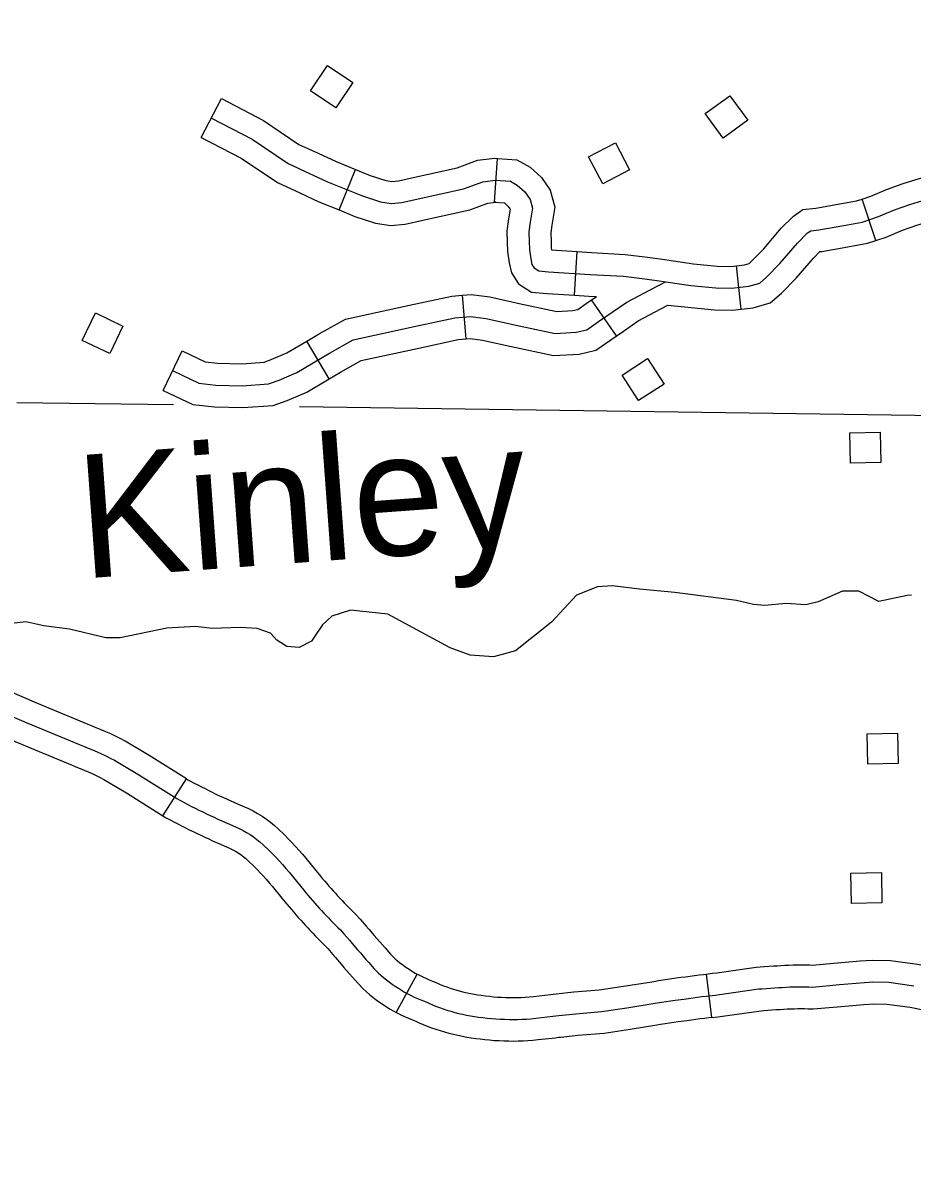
# Model space of a CAD drawing. Extents: x -19 to 366, y -4 to 359.
# Drawn here: x 136.395 to 136.972, y 194.537 to 195.278 of the extents above; entities that cross this region are included whole.
import ezdxf

# ---------------------------------------------------------------- set-up
doc = ezdxf.new("R2010")
doc.units = 0
for name, color, linetype in [('Level 31', 7, 'Continuous'), ('Level 32', 7, 'Continuous'), ('Level 35', 7, 'Continuous'), ('Level 5', 7, 'Continuous'), ('Level 56', 7, 'Continuous'), ('Level 60', 7, 'Continuous')]:
    doc.layers.add(name, color=color, linetype=linetype)

msp = doc.modelspace()

# ---------------------------------------------------------------- linework, layer by layer
at = {"layer": 'Level 31'}
for p, q in [((136.48572, 194.76307), (136.50091, 194.78708)), ((136.63703, 194.6355), (136.65074, 194.66038)), ((136.83836, 194.66036), (136.84175, 194.63215))]:
    msp.add_line(p, q, dxfattribs=at)
for points in [[(136.41001, 194.83359), (136.4023, 194.83679), (136.37964, 194.84648), (136.37689, 194.84745), (136.37439, 194.84828), (136.37183, 194.84905), (136.36925, 194.84975), (136.36666, 194.85039), (136.36406, 194.85095), (136.36144, 194.85145), (136.35881, 194.85189), (136.35616, 194.85225), (136.35352, 194.85255), (136.35084, 194.85278), (136.34817, 194.85293), (136.34582, 194.85301), (136.31297, 194.85469), (136.30862, 194.85492)], [(136.37447, 194.83324), (136.39678, 194.82371), (136.43187, 194.80908), (136.43419, 194.80822), (136.43712, 194.80708), (136.44002, 194.80589), (136.44292, 194.80464), (136.44578, 194.80334), (136.44859, 194.80198), (136.4514, 194.80058), (136.4542, 194.79912), (136.46943, 194.79019), (136.49461, 194.77426), (136.497, 194.77298), (136.4994, 194.77172), (136.50181, 194.77047), (136.50424, 194.76923), (136.50667, 194.76801), (136.50909, 194.7668), (136.51152, 194.76561), (136.51397, 194.76442), (136.51642, 194.76326), (136.5189, 194.7621), (136.52135, 194.76096), (136.52382, 194.75984), (136.52629, 194.75872), (136.52879, 194.75762), (136.53525, 194.75482), (136.53767, 194.75365), (136.54003, 194.75235), (136.54233, 194.75094), (136.54457, 194.74942), (136.54671, 194.74779), (136.5488, 194.74606), (136.55077, 194.74423), (136.55469, 194.74047), (136.55694, 194.73824), (136.55914, 194.73595), (136.56132, 194.73363), (136.56343, 194.73127), (136.56551, 194.72887), (136.56755, 194.72644), (136.57706, 194.71479), (136.57849, 194.71311), (136.57989, 194.71143), (136.58134, 194.70976), (136.58276, 194.7081), (136.58421, 194.70645)], [(136.50091, 194.78708), (136.47682, 194.80232), (136.46108, 194.81155), (136.45788, 194.81322), (136.45485, 194.81473), (136.45181, 194.8162), (136.44867, 194.81763), (136.44553, 194.81898), (136.4424, 194.82027), (136.43924, 194.8215), (136.43708, 194.8223), (136.41001, 194.83359)], [(136.30709, 194.82655), (136.31148, 194.82632), (136.34462, 194.82463), (136.34687, 194.82455), (136.3488, 194.82444), (136.35073, 194.82427), (136.35265, 194.82406), (136.35456, 194.8238), (136.35646, 194.82348), (136.35836, 194.82312), (136.36025, 194.82271), (136.36214, 194.82224), (136.364, 194.82174), (136.36583, 194.82119), (136.36769, 194.82057), (136.3693, 194.82), (136.39126, 194.81062), (136.39908, 194.80736)], [(136.39908, 194.80736), (136.42666, 194.79587), (136.42914, 194.79494), (136.43184, 194.79389), (136.43451, 194.7928), (136.43717, 194.79165), (136.43975, 194.79048), (136.44233, 194.78924), (136.44493, 194.78793), (136.44731, 194.78669), (136.46204, 194.77806), (136.48572, 194.76307)], [(136.50091, 194.78708), (136.50177, 194.78653), (136.50365, 194.78553), (136.50597, 194.78431), (136.5083, 194.7831), (136.51065, 194.78191), (136.51302, 194.78071), (136.5154, 194.77953), (136.51775, 194.77838), (136.52011, 194.77723), (136.52248, 194.7761), (136.5249, 194.77498), (136.52729, 194.77387), (136.52969, 194.77277), (136.53207, 194.7717), (136.53448, 194.77064), (136.54117, 194.76774), (136.54419, 194.76627), (136.54718, 194.76463), (136.55002, 194.76288), (136.55287, 194.76096), (136.55556, 194.7589), (136.55817, 194.75674), (136.56051, 194.75457), (136.56462, 194.75064), (136.56707, 194.7482), (136.56944, 194.74574), (136.5718, 194.74322), (136.57408, 194.74066), (136.57632, 194.73809), (136.5785, 194.73549), (136.58491, 194.72764)], [(136.48572, 194.76307), (136.48745, 194.76198), (136.49035, 194.76043), (136.49283, 194.75912), (136.49531, 194.75784), (136.49782, 194.75656), (136.50031, 194.75531), (136.50279, 194.75407), (136.5053, 194.75284), (136.50783, 194.75162), (136.51037, 194.75041), (136.5129, 194.74923), (136.51541, 194.74806), (136.51796, 194.7469), (136.52052, 194.74574), (136.5231, 194.74461), (136.52932, 194.74191), (136.53115, 194.74102), (136.53289, 194.74007), (136.53463, 194.739), (136.53628, 194.73789), (136.53785, 194.73668), (136.53942, 194.73538), (136.54103, 194.73389), (136.54477, 194.73031), (136.54681, 194.72827), (136.54885, 194.72617), (136.55084, 194.72404), (136.55277, 194.72188), (136.5547, 194.71965), (136.5566, 194.71738), (136.56291, 194.70967)], [(136.58491, 194.72764), (136.58799, 194.72387), (136.58937, 194.72224), (136.59071, 194.72063), (136.59209, 194.71904), (136.59349, 194.71741), (136.59484, 194.71588), (136.59624, 194.71431), (136.59764, 194.71276), (136.59907, 194.7112), (136.60054, 194.70962), (136.60196, 194.70809), (136.60337, 194.70662), (136.60484, 194.70511), (136.60635, 194.70357), (136.60782, 194.70208), (136.60931, 194.7006), (136.61101, 194.69893), (136.6138, 194.696), (136.6176, 194.69151), (136.61934, 194.68946), (136.62285, 194.68537), (136.62459, 194.68336), (136.62815, 194.6793), (136.62993, 194.6773), (136.63342, 194.67336), (136.63535, 194.6713), (136.63651, 194.67026), (136.63801, 194.66898), (136.63956, 194.66774), (136.64117, 194.66651), (136.64282, 194.66531), (136.64446, 194.66417), (136.64614, 194.66308), (136.64782, 194.66204), (136.64955, 194.66104), (136.65074, 194.66038)], [(136.56291, 194.70967), (136.56614, 194.70571), (136.56761, 194.70397), (136.56907, 194.70223), (136.57058, 194.70048), (136.57203, 194.69879), (136.57358, 194.69703), (136.57512, 194.69531), (136.57665, 194.69361), (136.57821, 194.69192), (136.57973, 194.69028), (136.58129, 194.68861), (136.58292, 194.6869), (136.58453, 194.68525), (136.58609, 194.68365), (136.5877, 194.68203), (136.58933, 194.6804), (136.59076, 194.679), (136.59266, 194.677), (136.59593, 194.67314), (136.59773, 194.67102), (136.60134, 194.66681), (136.60318, 194.66469), (136.60683, 194.66052), (136.60868, 194.65843), (136.61244, 194.65421), (136.61545, 194.65099), (136.6178, 194.64888), (136.6199, 194.6471), (136.62204, 194.64537), (136.62421, 194.64372), (136.62638, 194.64214), (136.62861, 194.6406), (136.6309, 194.6391), (136.63322, 194.63766), (136.63558, 194.6363), (136.63703, 194.6355)], [(136.58421, 194.70645), (136.58568, 194.70481), (136.58715, 194.70318), (136.58864, 194.70156), (136.59013, 194.69995), (136.59163, 194.69835), (136.59314, 194.69676), (136.59468, 194.69518), (136.59622, 194.69361), (136.59776, 194.69205), (136.59932, 194.6905), (136.60088, 194.68896), (136.60323, 194.6865), (136.60677, 194.68232), (136.60854, 194.68024), (136.61209, 194.67609), (136.61389, 194.67403), (136.61749, 194.66991), (136.6193, 194.66786), (136.62293, 194.66378), (136.6254, 194.66115), (136.62716, 194.65957), (136.62895, 194.65804), (136.6308, 194.65656), (136.63269, 194.65512), (136.6346, 194.65373), (136.63654, 194.65239), (136.63852, 194.65109), (136.64052, 194.64985), (136.64257, 194.64867), (136.64464, 194.64753), (136.64676, 194.64645), (136.64887, 194.64542), (136.65103, 194.64444), (136.65322, 194.64352), (136.6554, 194.64266), (136.65787, 194.64163), (136.66027, 194.64058), (136.66271, 194.63959), (136.66516, 194.63866), (136.66762, 194.63778), (136.67011, 194.63695), (136.67262, 194.63619), (136.67515, 194.63548), (136.67768, 194.63483), (136.68023, 194.63425), (136.68281, 194.63372), (136.68538, 194.63325), (136.68797, 194.63283), (136.69057, 194.63248), (136.69339, 194.63216), (136.6962, 194.63181), (136.69903, 194.63152), (136.70185, 194.63128), (136.7047, 194.63109), (136.70755, 194.63097), (136.71039, 194.63089), (136.71323, 194.63088), (136.71607, 194.63092), (136.71891, 194.63101), (136.72175, 194.63117), (136.72459, 194.63138), (136.7278, 194.63169), (136.73891, 194.63296), (136.74262, 194.63338), (136.75374, 194.63461), (136.77051, 194.63599), (136.78697, 194.63835), (136.80404, 194.64117), (136.80661, 194.64158), (136.8095, 194.64203), (136.81528, 194.64291), (136.81818, 194.64333), (136.82396, 194.64416), (136.82686, 194.64455), (136.83266, 194.64533), (136.83554, 194.6457), (136.83844, 194.64606), (136.84425, 194.64676), (136.84715, 194.64709), (136.87253, 194.65066), (136.8747, 194.65085), (136.87742, 194.65107), (136.88014, 194.65127), (136.88286, 194.65144), (136.88558, 194.65159), (136.88777, 194.65171), (136.89023, 194.65186), (136.89269, 194.65198), (136.89515, 194.65207), (136.89764, 194.65211), (136.9001, 194.65213), (136.90257, 194.6521), (136.90503, 194.65204), (136.9075, 194.65194), (136.92486, 194.65354), (136.94659, 194.65526), (136.9569, 194.65506), (136.97319, 194.65279)], [(136.83835, 194.66036), (136.84258, 194.66086), (136.84535, 194.66118), (136.87091, 194.66478), (136.8735, 194.66501), (136.87634, 194.66524), (136.87919, 194.66544), (136.88203, 194.66562), (136.88479, 194.66577), (136.88693, 194.66589), (136.88946, 194.66605), (136.89211, 194.66617), (136.89477, 194.66627), (136.89747, 194.66632), (136.90014, 194.66633), (136.90281, 194.6663), (136.90548, 194.66624), (136.90713, 194.66617), (136.92365, 194.66769), (136.93846, 194.66886)], [(136.93846, 194.66886), (136.94617, 194.66947), (136.95802, 194.66925), (136.97557, 194.6668), (137.00278, 194.66137), (137.0039, 194.66115), (137.00887, 194.6603), (137.01118, 194.66), (137.01608, 194.65965), (137.02109, 194.65951), (137.0268, 194.65945), (137.03131, 194.65949), (137.03746, 194.65955), (137.03842, 194.65957)], [(136.65074, 194.66038), (136.6513, 194.66008), (136.65309, 194.65916), (136.6549, 194.65828), (136.65671, 194.65747), (136.6586, 194.65667), (136.66076, 194.65581), (136.66344, 194.65469), (136.66578, 194.65368), (136.66792, 194.6528), (136.67008, 194.65198), (136.67224, 194.65121), (136.67442, 194.65049), (136.6766, 194.64982), (136.67882, 194.64921), (136.68104, 194.64864), (136.68326, 194.64813), (136.68552, 194.64766), (136.68777, 194.64725), (136.69004, 194.64689), (136.69231, 194.64658), (136.69507, 194.64627), (136.69782, 194.64593), (136.70037, 194.64566), (136.70291, 194.64544), (136.70547, 194.64528), (136.70804, 194.64517), (136.71061, 194.6451), (136.71317, 194.64508), (136.71574, 194.64512), (136.71829, 194.64521), (136.72084, 194.64534), (136.72338, 194.64553), (136.72631, 194.64581), (136.73731, 194.64707), (136.73935, 194.6473)], [(136.73935, 194.6473), (136.74104, 194.64749), (136.75237, 194.64875), (136.76892, 194.65011), (136.78481, 194.65239), (136.80176, 194.65519), (136.80439, 194.65561), (136.80734, 194.65607), (136.81319, 194.65696), (136.81615, 194.65739), (136.822, 194.65823), (136.82496, 194.65863), (136.83082, 194.65941), (136.83375, 194.65979), (136.83672, 194.66016), (136.83836, 194.66036)], [(136.84175, 194.63215), (136.84592, 194.63265), (136.84896, 194.633), (136.87415, 194.63654), (136.87591, 194.6367), (136.8785, 194.63691), (136.88109, 194.6371), (136.88368, 194.63726), (136.88636, 194.6374), (136.88862, 194.63753), (136.89101, 194.63768), (136.89327, 194.63779), (136.89554, 194.63787), (136.89781, 194.63791), (136.90006, 194.63792), (136.90232, 194.6379), (136.90458, 194.63784), (136.90787, 194.63771), (136.92607, 194.63938), (136.9407, 194.64054)], [(136.9407, 194.64054), (136.94702, 194.64104), (136.95579, 194.64088), (136.97082, 194.63878), (136.99727, 194.6335), (136.99877, 194.63321), (137.00461, 194.63221), (137.00833, 194.63172), (137.01469, 194.63127), (137.02053, 194.63111), (137.02676, 194.63104), (137.03158, 194.63108), (137.03793, 194.63115), (137.03903, 194.63117)], [(136.74254, 194.61907), (136.74052, 194.61884), (136.72929, 194.61756), (136.72579, 194.61722), (136.72266, 194.61699), (136.71953, 194.61682), (136.71641, 194.61672), (136.7133, 194.61667), (136.71016, 194.61669), (136.70705, 194.61677), (136.70393, 194.61691), (136.70079, 194.61711), (136.69769, 194.61738), (136.69458, 194.6177), (136.69172, 194.61806), (136.68882, 194.61839), (136.68591, 194.61878), (136.68299, 194.61924), (136.6801, 194.61977), (136.67721, 194.62037), (136.67432, 194.62103), (136.67148, 194.62176), (136.66864, 194.62255), (136.66581, 194.62341), (136.66301, 194.62434), (136.66024, 194.62533), (136.6575, 194.62637), (136.65476, 194.62749), (136.6523, 194.62856), (136.65004, 194.6295), (136.64784, 194.63038), (136.64536, 194.63142), (136.64284, 194.63256), (136.64042, 194.63373), (136.63799, 194.63498), (136.63703, 194.6355)], [(136.84175, 194.63215), (136.84017, 194.63196), (136.83733, 194.63161), (136.83451, 194.63124), (136.82876, 194.63048), (136.82592, 194.63009), (136.82021, 194.62927), (136.81737, 194.62886), (136.81167, 194.62799), (136.80882, 194.62755), (136.80631, 194.62715), (136.78914, 194.62431), (136.7721, 194.62187), (136.75511, 194.62047), (136.7442, 194.61926), (136.74254, 194.61907)]]:
    msp.add_lwpolyline(points, dxfattribs=at)
at = {"layer": 'Level 32'}
for p, q in [((136.51061, 195.20343), (136.52369, 195.22865)), ((136.70097, 195.16147), (136.70299, 195.18981)), ((136.60001, 195.15635), (136.6107, 195.18267)), ((136.94851, 195.13648), (136.93958, 195.16345)), ((136.75281, 195.10099), (136.75463, 195.12934)), ((136.86115, 195.09194), (136.85799, 195.12018)), ((136.68249, 195.07264), (136.68022, 195.10095)), ((136.78011, 195.07458), (136.76399, 195.09797)), ((136.59361, 195.04683), (136.57906, 195.07123)), ((136.48586, 195.03925), (136.49808, 195.0649))]:
    msp.add_line(p, q, dxfattribs=at)
for points in [[(136.52369, 195.22865), (136.551, 195.21448), (136.57402, 195.19891), (136.58641, 195.19316), (136.59823, 195.18773), (136.6107, 195.18267)], [(136.51715, 195.21604), (136.54372, 195.20226), (136.56701, 195.1865), (136.58046, 195.18027), (136.59259, 195.17469), (136.61522, 195.1655), (136.62703, 195.16156), (136.63392, 195.16058), (136.64081, 195.16123), (136.6513, 195.16353), (136.68082, 195.17009), (136.69329, 195.17469), (136.70149, 195.17567), (136.71135, 195.17497)], [(136.51061, 195.20343), (136.53645, 195.19003), (136.56, 195.1741), (136.5745, 195.16737), (136.58695, 195.16165), (136.60001, 195.15635)], [(136.6107, 195.18267), (136.62015, 195.17883), (136.63031, 195.17544), (136.63426, 195.17488), (136.63861, 195.17529), (136.64824, 195.1774), (136.67681, 195.18375), (136.68994, 195.18859), (136.70114, 195.18994), (136.70299, 195.18981)], [(136.70299, 195.18981), (136.71548, 195.18892), (136.72403, 195.1842), (136.73146, 195.17752), (136.73712, 195.1692), (136.74013, 195.15824), (136.73808, 195.14651), (136.73751, 195.1415), (136.73767, 195.13632), (136.7378, 195.13185), (136.73801, 195.13041), (136.75463, 195.12934)], [(136.93958, 195.16345), (136.94527, 195.16533), (136.95556, 195.16973), (136.96627, 195.1735), (136.97823, 195.17714), (136.98434, 195.17847), (136.99316, 195.18072), (137.00302, 195.18166), (137.01275, 195.18124), (137.03218, 195.1756), (137.04491, 195.17049)], [(136.71135, 195.17497), (136.71574, 195.17255), (136.72068, 195.16811), (136.72405, 195.16316), (136.72559, 195.15754), (136.72401, 195.14854), (136.72328, 195.14209), (136.72347, 195.13589), (136.72363, 195.13061), (136.72449, 195.12467), (136.72529, 195.12102), (136.72675, 195.11876), (136.7297, 195.11684)], [(136.60001, 195.15635), (136.6103, 195.15217), (136.62375, 195.14768), (136.63358, 195.14628), (136.64301, 195.14717), (136.65436, 195.14966), (136.68484, 195.15644), (136.69664, 195.16078), (136.70183, 195.16141), (136.70097, 195.16147)], [(136.70097, 195.16147), (136.70723, 195.16102), (136.70745, 195.1609), (136.7099, 195.15869), (136.71098, 195.15712), (136.71105, 195.15685), (136.70995, 195.15057), (136.70905, 195.14268), (136.70927, 195.13547), (136.70945, 195.12937), (136.71051, 195.12213), (136.71196, 195.11545), (136.71649, 195.1085), (136.72493, 195.103), (136.73505, 195.10213), (136.75281, 195.10099)], [(136.80634, 195.11054), (136.82837, 195.10735), (136.84469, 195.10577), (136.8549, 195.10554), (136.86609, 195.10679), (136.87314, 195.10884), (136.87762, 195.11265), (136.8863, 195.12163), (136.8976, 195.13484), (136.90427, 195.14147), (136.90631, 195.14291), (136.91155, 195.14352), (136.92776, 195.14631), (136.93963, 195.1485), (136.95031, 195.15204), (136.96071, 195.15649), (136.9707, 195.16), (136.98182, 195.16338)], [(136.85799, 195.12018), (136.8633, 195.12077), (136.86625, 195.12163), (136.86789, 195.12302), (136.87579, 195.1312), (136.88718, 195.14451), (136.89511, 195.15239), (136.90107, 195.1566), (136.90952, 195.15759), (136.92527, 195.16029), (136.9361, 195.16229), (136.93958, 195.16345)], [(136.94851, 195.13648), (136.95534, 195.13874), (136.96587, 195.14324), (136.97512, 195.1465), (136.98541, 195.14962), (136.99088, 195.15082), (136.99804, 195.15264), (137.00377, 195.15319), (137.00812, 195.15301), (137.02291, 195.14871), (137.03433, 195.14413)], [(136.86115, 195.09194), (136.86889, 195.09281), (136.88002, 195.09605), (136.88735, 195.10227), (136.89681, 195.11207), (136.90802, 195.12517), (136.91217, 195.1293), (136.91359, 195.12946), (136.93026, 195.13233), (136.94317, 195.13471), (136.94851, 195.13648)], [(136.75463, 195.12934), (136.76384, 195.12875), (136.78585, 195.12754), (136.79867, 195.126), (136.80843, 195.12459)], [(136.80843, 195.12459), (136.83007, 195.12146), (136.84554, 195.11996), (136.85427, 195.11976), (136.85799, 195.12018)], [(136.7297, 195.11684), (136.73611, 195.11629), (136.763, 195.11457), (136.78461, 195.11339), (136.7968, 195.11191), (136.80634, 195.11054)], [(136.49197, 195.05207), (136.50908, 195.04392), (136.52008, 195.0427), (136.53718, 195.04229), (136.55429, 195.04351), (136.56122, 195.04596), (136.57262, 195.05085), (136.5938, 195.06348), (136.60928, 195.07204), (136.64879, 195.0806), (136.67527, 195.08631), (136.68545, 195.08712), (136.69564, 195.0859), (136.71397, 195.08182), (136.74044, 195.07612), (136.75389, 195.07693), (136.76081, 195.07856), (136.76855, 195.08386), (136.78688, 195.0965), (136.80236, 195.10465), (136.81193, 195.10973)], [(136.57906, 195.07123), (136.58673, 195.0758), (136.60424, 195.08548), (136.64579, 195.09449), (136.6732, 195.10039), (136.68022, 195.10095)], [(136.68022, 195.10095), (136.68574, 195.1014), (136.69803, 195.09992), (136.71701, 195.0957), (136.74153, 195.09042), (136.75181, 195.09104), (136.75498, 195.09178), (136.76051, 195.09557), (136.76711, 195.10012)], [(136.75281, 195.10099), (136.76215, 195.10039), (136.76711, 195.10012)], [(136.78469, 195.07773), (136.79425, 195.08432), (136.809, 195.09209), (136.81356, 195.09451)], [(136.81356, 195.09451), (136.84384, 195.09158), (136.85553, 195.09131), (136.86115, 195.09194)], [(136.68249, 195.07264), (136.68517, 195.07285), (136.69324, 195.07188), (136.71093, 195.06795), (136.73936, 195.06182), (136.75596, 195.06283), (136.76665, 195.06535), (136.77659, 195.07215), (136.78469, 195.07773)], [(136.49808, 195.0649), (136.51303, 195.05777), (136.52103, 195.05688), (136.53685, 195.05651), (136.55137, 195.05755), (136.55605, 195.0592), (136.56616, 195.06353), (136.57906, 195.07123)], [(136.59361, 195.04683), (136.60088, 195.05117), (136.61433, 195.0586), (136.65179, 195.06672), (136.67734, 195.07222), (136.68249, 195.07264)], [(136.48586, 195.03925), (136.50513, 195.03007), (136.51912, 195.02851), (136.53752, 195.02807), (136.55722, 195.02948), (136.56639, 195.03272), (136.57909, 195.03817), (136.59361, 195.04683)]]:
    msp.add_lwpolyline(points, dxfattribs=at)
at = {"layer": 'Level 35'}
for points in [[(136.9717, 194.9063), (136.96897, 194.90605), (136.95046, 194.90218), (136.93757, 194.90895), (136.92698, 194.90891), (136.91113, 194.90201), (136.9032, 194.90008), (136.89034, 194.90079), (136.87635, 194.89959), (136.86916, 194.90032), (136.85818, 194.90293), (136.81807, 194.90807), (136.795, 194.91025), (136.77759, 194.91245), (136.76776, 194.91165), (136.75417, 194.90628), (136.73799, 194.88877)], [(136.73799, 194.88877), (136.71463, 194.87008), (136.70028, 194.86623), (136.68515, 194.8673), (136.67227, 194.87218), (136.6317, 194.89401), (136.60749, 194.89656), (136.59541, 194.89272), (136.58938, 194.887), (136.58522, 194.88106)], [(136.58522, 194.88106), (136.58204, 194.87651), (136.57411, 194.8723), (136.56617, 194.87303), (136.55972, 194.87717), (136.55554, 194.88171), (136.54683, 194.8847), (136.53586, 194.88542), (136.51771, 194.88458), (136.50674, 194.88605), (136.48821, 194.88484), (136.45799, 194.87864), (136.44854, 194.8786), (136.42506, 194.88419), (136.40841, 194.8864), (136.39668, 194.889), (136.37627, 194.88664)]]:
    msp.add_lwpolyline(points, dxfattribs=at)
at = {"layer": 'Level 5'}
for points in [[(136.49261, 195.0298), (136.39078, 195.03126)], [(137.06601, 195.02156), (136.57436, 195.02862)]]:
    msp.add_lwpolyline(points, dxfattribs=at)
at = {"layer": 'Level 56'}
for points in [[(136.60897, 195.23912), (136.598, 195.22274), (136.58157, 195.23373), (136.59254, 195.25012)], [(136.85379, 195.23053), (136.8654, 195.2146), (136.84942, 195.20296), (136.83781, 195.21889)], [(136.78867, 195.18233), (136.77119, 195.17321), (136.76205, 195.19074), (136.77952, 195.19986)], [(136.45966, 195.08097), (136.45115, 195.06318), (136.43331, 195.07172), (136.44182, 195.0895)], [(136.80037, 195.05991), (136.81103, 195.04333), (136.7944, 195.03263), (136.78374, 195.04921)], [(136.93202, 194.99205), (136.93167, 195.01176), (136.95144, 195.01211), (136.95179, 194.9924)], [(136.9433, 194.79663), (136.94296, 194.81634), (136.96272, 194.81669), (136.96307, 194.79698)], [(136.93276, 194.70621), (136.93241, 194.72592), (136.95218, 194.72627), (136.95253, 194.70656)]]:
    msp.add_lwpolyline(points, close=True, dxfattribs=at)
at = {"layer": 'Level 60'}
for points in [[(139.44064, 1.53154), (139.25106, 10.14733), (139.06082, 18.76327), (138.86992, 27.37935), (138.67836, 35.99557), (138.48613, 44.61194), (138.29325, 53.22845), (138.09971, 61.84511), (137.9055, 70.46191), (137.71065, 79.07885), (137.51513, 87.69595), (137.31896, 96.31318), (137.12214, 104.93057), (136.92466, 113.54809), (136.72653, 122.16577), (136.52775, 130.78359), (136.32832, 139.40156), (136.12824, 148.01968), (135.9275, 156.63794), (135.72612, 165.25636), (135.5241, 173.87492), (135.32143, 182.49362), (135.11811, 191.11248), (134.91415, 199.73149), (134.70954, 208.35064), (134.50429, 216.96995), (134.2984, 225.5894), (134.09187, 234.209), (133.8847, 242.82876), (133.6769, 251.44866), (133.46845, 260.06872), (133.25937, 268.68892), (133.04965, 277.30928), (132.8393, 285.92978), (132.62831, 294.55044), (132.41669, 303.17125), (132.20444, 311.79221), (131.99156, 320.41333), (131.77805, 329.0346), (131.56391, 337.65601), (131.34914, 346.27759)], [(0, 189.51617), (7.11214, 189.52059), (14.22427, 189.53386), (21.33637, 189.55597), (28.44845, 189.58693), (35.56048, 189.62672), (42.67245, 189.67537), (49.78436, 189.73285), (56.89619, 189.79918), (64.00793, 189.87436), (71.11958, 189.95838), (78.23111, 190.05124), (85.34253, 190.15294), (92.45381, 190.26349), (99.56495, 190.38288), (106.67593, 190.51112), (113.78675, 190.6482), (120.89739, 190.79412), (128.00785, 190.94888), (135.11811, 191.11248), (142.22816, 191.28493), (149.33799, 191.46621), (156.44759, 191.65634), (163.55694, 191.85531), (170.66605, 192.06312), (177.77489, 192.27977), (184.88345, 192.50526), (191.99173, 192.73959), (199.09971, 192.98276), (206.20739, 193.23477), (213.31474, 193.49561), (220.42177, 193.7653), (227.52845, 194.04382), (234.63479, 194.33118), (241.74076, 194.62738), (248.84635, 194.93241), (255.95157, 195.24628), (263.05638, 195.56898), (270.16079, 195.90052), (277.26478, 196.24089), (284.36834, 196.5901), (291.47147, 196.94814), (298.57414, 197.31501), (305.67635, 197.69072), (312.77809, 198.07525), (319.87934, 198.46862), (326.9801, 198.87082), (334.08035, 199.28185), (341.18009, 199.7017)]]:
    msp.add_spline(points, degree=3, dxfattribs=at)

# ---------------------------------------------------------------- texts
at = {"layer": 'Level 35'}
msp.add_text('Kinley', height=0.08, rotation=4.1878, dxfattribs=at).set_placement((136.43336, 194.91705))

doc.saveas('drawing.dxf')
